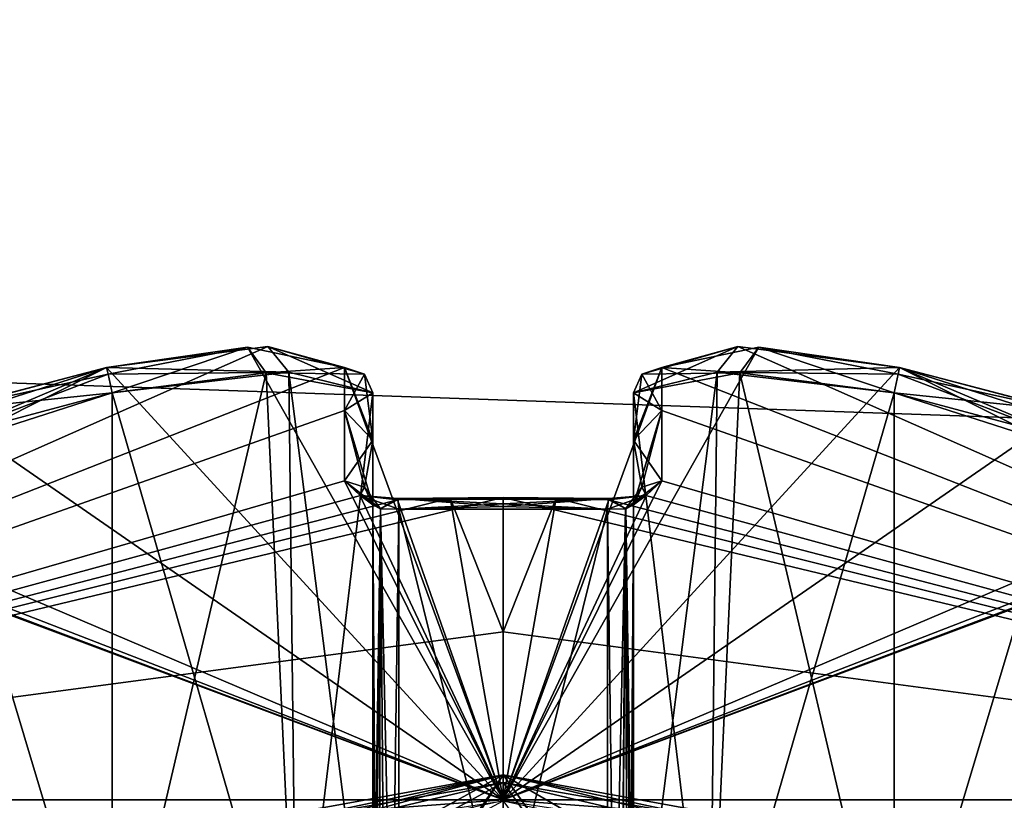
# Model space of a CAD drawing. Extents: x -200 to 200, y -831 to 754.
# Tile 853 of 1056: x -101.85 to -98.08, y 678.4 to 681.4. Entities that reach past the tile are written whole.
import ezdxf

# ---------------------------------------------------------------- set-up
doc = ezdxf.new("R2010")
doc.units = 0
doc.header["$LTSCALE"] = 5.599365
for name, color, linetype in [('15', 7, 'CONTINUOUS'), ('1882', 7, 'CONTINUOUS'), ('1883', 7, 'CONTINUOUS'), ('1900', 7, 'CONTINUOUS'), ('1901', 7, 'CONTINUOUS'), ('2261', 7, 'CONTINUOUS'), ('2262', 7, 'CONTINUOUS'), ('2264', 7, 'CONTINUOUS'), ('2265', 7, 'CONTINUOUS'), ('2755', 7, 'CONTINUOUS'), ('2756', 7, 'CONTINUOUS'), ('3938', 7, 'CONTINUOUS'), ('3943', 7, 'CONTINUOUS'), ('3946', 7, 'CONTINUOUS'), ('3947', 7, 'CONTINUOUS'), ('3948', 7, 'CONTINUOUS'), ('3950', 7, 'CONTINUOUS'), ('3951', 7, 'CONTINUOUS'), ('3952', 7, 'CONTINUOUS'), ('3953', 7, 'CONTINUOUS'), ('3954', 7, 'CONTINUOUS'), ('3955', 7, 'CONTINUOUS'), ('3956', 7, 'CONTINUOUS'), ('3957', 7, 'CONTINUOUS'), ('3958', 7, 'CONTINUOUS'), ('3959', 7, 'CONTINUOUS'), ('3960', 7, 'CONTINUOUS'), ('3961', 7, 'CONTINUOUS'), ('3962', 7, 'CONTINUOUS'), ('3963', 7, 'CONTINUOUS'), ('3964', 7, 'CONTINUOUS'), ('3965', 7, 'CONTINUOUS'), ('3966', 7, 'CONTINUOUS'), ('3968', 7, 'CONTINUOUS'), ('3970', 7, 'CONTINUOUS'), ('3972', 7, 'CONTINUOUS'), ('3978', 7, 'CONTINUOUS'), ('3979', 7, 'CONTINUOUS'), ('3982', 7, 'CONTINUOUS'), ('3983', 7, 'CONTINUOUS'), ('3984', 7, 'CONTINUOUS'), ('3985', 7, 'CONTINUOUS'), ('3986', 7, 'CONTINUOUS'), ('3987', 7, 'CONTINUOUS'), ('3988', 7, 'CONTINUOUS'), ('3992', 7, 'CONTINUOUS'), ('3993', 7, 'CONTINUOUS'), ('3994', 7, 'CONTINUOUS'), ('3995', 7, 'CONTINUOUS'), ('3996', 7, 'CONTINUOUS'), ('3997', 7, 'CONTINUOUS'), ('3998', 7, 'CONTINUOUS'), ('3999', 7, 'CONTINUOUS'), ('4000', 7, 'CONTINUOUS'), ('4004', 7, 'CONTINUOUS'), ('4005', 7, 'CONTINUOUS')]:
    doc.layers.add(name, color=color, linetype=linetype)

msp = doc.modelspace()

# ---------------------------------------------------------------- linework, layer by layer
at = {"layer": '15', "color": 7, "linetype": 'CONTINUOUS'}
for points in [[(160, 682, -11), (160, 671), (-160, 682, -11), (160, 682, -11)], [(160, 671), (160, 682, 11), (-160, 671), (160, 671)], [(-160, 682, -11), (160, 671), (-160, 671), (-160, 682, -11)], [(160, 682, 11), (-160, 682, 11), (-160, 671), (160, 682, 11)]]:
    msp.add_3dface(points, dxfattribs=at)
at = {"layer": '1882', "color": 7, "linetype": 'CONTINUOUS'}
for points in [[(-100, 678.5, 25.05), (-114.4997, 657.1479, 16.65), (-103.5128, 677.8595, 26.42), (-100, 678.5, 25.05)], [(-100, 678.5, 16.65), (-114.4997, 657.1479, 16.65), (-100, 678.5, 25.05), (-100, 678.5, 16.65)], [(-109.459, 673.2953, 68.55), (-100, 678.5, 68.55), (-105.1491, 677.0987, 51.65), (-109.459, 673.2953, 68.55)], [(-105.1491, 677.0987, 51.65), (-100, 678.5, 68.55), (-104.0822, 677.6304, 54.7596), (-105.1491, 677.0987, 51.65)], [(-104.0822, 677.6304, 54.7596), (-100, 678.5, 68.55), (-100, 678.5, 56.75), (-104.0822, 677.6304, 54.7596)]]:
    msp.add_3dface(points, dxfattribs=at)
at = {"layer": '1883', "color": 7, "linetype": 'CONTINUOUS'}
for points in [[(-100, 678.5, 56.75), (-85.5352, 658.4963, 68.55), (-96.4803, 677.857, 55.3732), (-100, 678.5, 56.75)], [(-100, 678.5, 16.65), (-95.9103, 677.6271, 27.05), (-90.1709, 672.8064, 16.65), (-100, 678.5, 16.65)], [(-100, 678.5, 16.65), (-100, 678.5, 25.05), (-95.9103, 677.6271, 27.05), (-100, 678.5, 16.65)], [(-100, 678.5, 56.75), (-100, 678.5, 68.55), (-85.5352, 658.4963, 68.55), (-100, 678.5, 56.75)]]:
    msp.add_3dface(points, dxfattribs=at)
at = {"layer": '1900', "color": 7, "linetype": 'CONTINUOUS'}
for points in [[(-113.499, 657.1431, 15.65), (-114.4997, 657.1479, 16.65), (-100, 678.5, 16.65), (-113.499, 657.1431, 15.65)], [(-113.499, 657.1431, 15.65), (-100, 678.5, 16.65), (-100, 678.2071, 15.9429), (-113.499, 657.1431, 15.65)]]:
    msp.add_3dface(points, dxfattribs=at)
at = {"layer": '1901', "color": 7, "linetype": 'CONTINUOUS'}
msp.add_3dface([(-100, 678.5, 16.65), (-90.1709, 672.8064, 16.65), (-100, 678.2071, 15.9429), (-100, 678.5, 16.65)], dxfattribs=at)
at = {"layer": '2261', "color": 7, "linetype": 'CONTINUOUS'}
for points in [[(-96.0297, 677.5355, 27.1108), (-100, 678.5, 25.05), (-100, 678.4707, 25.1207), (-96.0297, 677.5355, 27.1108)], [(-95.9103, 677.6271, 27.05), (-100, 678.5, 25.05), (-96.0297, 677.5355, 27.1108), (-95.9103, 677.6271, 27.05)], [(-100, 678.4, 25.15), (-96.0297, 677.5355, 27.1108), (-100, 678.4707, 25.1207), (-100, 678.4, 25.15)]]:
    msp.add_3dface(points, dxfattribs=at)
at = {"layer": '2262', "color": 7, "linetype": 'CONTINUOUS'}
for points in [[(-100, 678.5, 25.05), (-103.5128, 677.8595, 26.42), (-100, 678.4707, 25.1207), (-100, 678.5, 25.05)], [(-103.5128, 677.8595, 26.42), (-100, 678.4, 25.15), (-100, 678.4707, 25.1207), (-103.5128, 677.8595, 26.42)]]:
    msp.add_3dface(points, dxfattribs=at)
at = {"layer": '2264', "color": 7, "linetype": 'CONTINUOUS'}
for points in [[(-104.0822, 677.6304, 54.7596), (-100, 678.5, 56.75), (-103.963, 677.5387, 54.6987), (-104.0822, 677.6304, 54.7596)], [(-103.963, 677.5387, 54.6987), (-100, 678.5, 56.75), (-100, 678.4707, 56.6793), (-103.963, 677.5387, 54.6987)], [(-100, 678.4, 56.65), (-103.963, 677.5387, 54.6987), (-100, 678.4707, 56.6793), (-100, 678.4, 56.65)]]:
    msp.add_3dface(points, dxfattribs=at)
at = {"layer": '2265', "color": 7, "linetype": 'CONTINUOUS'}
for points in [[(-100, 678.5, 56.75), (-96.4803, 677.857, 55.3732), (-100, 678.4707, 56.6793), (-100, 678.5, 56.75)], [(-96.4803, 677.857, 55.3732), (-100, 678.4, 56.65), (-100, 678.4707, 56.6793), (-96.4803, 677.857, 55.3732)]]:
    msp.add_3dface(points, dxfattribs=at)
at = {"layer": '2755', "color": 7, "linetype": 'CONTINUOUS'}
for points in [[(-100, 678.5, 68.55), (-109.459, 673.2953, 68.55), (-100, 678.4707, 68.6207), (-100, 678.5, 68.55)], [(-109.459, 673.2953, 68.55), (-100, 678.4, 68.65), (-100, 678.4707, 68.6207), (-109.459, 673.2953, 68.55)]]:
    msp.add_3dface(points, dxfattribs=at)
at = {"layer": '2756', "color": 7, "linetype": 'CONTINUOUS'}
for points in [[(-100, 678.5, 68.55), (-85.6361, 658.4913, 68.65), (-85.5352, 658.4963, 68.55), (-100, 678.5, 68.55)], [(-85.6361, 658.4913, 68.65), (-100, 678.5, 68.55), (-100, 678.4707, 68.6207), (-85.6361, 658.4913, 68.65)], [(-100, 678.4, 68.65), (-85.6361, 658.4913, 68.65), (-100, 678.4707, 68.6207), (-100, 678.4, 68.65)]]:
    msp.add_3dface(points, dxfattribs=at)
at = {"layer": '3938', "color": 7, "linetype": 'CONTINUOUS'}
for points in [[(-99.3916, 680.0625, 47.129), (-99.0188, 680.1403, 47.8649), (-100, 678.4038, 43.8167), (-99.3916, 680.0625, 47.129)], [(-99.0188, 680.1403, 47.8649), (-98.479, 680.0625, 48.0416), (-100, 678.4038, 43.8167), (-99.0188, 680.1403, 47.8649)], [(-99.0992, 680.1432, 49.5015), (-99.3916, 680.0625, 50.171), (-95.1667, 678.4038, 48.65), (-99.0992, 680.1432, 49.5015)], [(-98.479, 680.0625, 49.2584), (-99.0992, 680.1432, 49.5015), (-95.1667, 678.4038, 48.65), (-98.479, 680.0625, 49.2584)], [(-99.3916, 679.627, 45.7733), (-99.3916, 680.0625, 47.129), (-100, 678.4038, 43.8167), (-99.3916, 679.627, 45.7733)], [(-98.479, 680.0625, 48.0416), (-97.8441, 679.8953, 48.0418), (-100, 678.4038, 43.8167), (-98.479, 680.0625, 48.0416)], [(-99.3917, 679.8968, 46.4989), (-99.3916, 680.0625, 47.129), (-99.3916, 679.627, 45.7733), (-99.3917, 679.8968, 46.4989)], [(-99.3916, 680.0625, 50.171), (-99.3917, 679.8968, 50.8011), (-95.1667, 678.4038, 48.65), (-99.3916, 680.0625, 50.171)], [(-97.1233, 679.627, 49.2584), (-98.479, 680.0625, 49.2584), (-95.1667, 678.4038, 48.65), (-97.1233, 679.627, 49.2584)], [(-97.8489, 679.8968, 49.2583), (-98.479, 680.0625, 49.2584), (-97.1233, 679.627, 49.2584), (-97.8489, 679.8968, 49.2583)], [(-97.8441, 679.8953, 48.0418), (-97.1233, 679.627, 48.0416), (-100, 678.4038, 43.8167), (-97.8441, 679.8953, 48.0418)], [(-99.3917, 679.8968, 50.8011), (-99.3916, 679.627, 51.5267), (-95.1667, 678.4038, 48.65), (-99.3917, 679.8968, 50.8011)], [(-99.4503, 679.572, 45.6385), (-99.3916, 679.627, 45.7733), (-100, 678.4038, 43.8167), (-99.4503, 679.572, 45.6385)], [(-97.1233, 679.627, 48.0416), (-96.9865, 679.5712, 48.1024), (-100, 678.4038, 43.8167), (-97.1233, 679.627, 48.0416)], [(-99.3916, 679.627, 51.5267), (-99.4524, 679.5712, 51.6635), (-95.1667, 678.4038, 48.65), (-99.3916, 679.627, 51.5267)], [(-99.5944, 679.5545, 45.578), (-99.4503, 679.572, 45.6385), (-100, 678.4038, 43.8167), (-99.5944, 679.5545, 45.578)], [(-96.9865, 679.5712, 48.1024), (-96.928, 679.5545, 48.2444), (-100, 678.4038, 43.8167), (-96.9865, 679.5712, 48.1024)], [(-100, 679.564, 45.5717), (-99.797, 679.5616, 45.5732), (-100, 679.0479, 44.6519), (-100, 679.564, 45.5717)], [(-96.928, 679.5545, 48.2444), (-96.9216, 679.564, 48.65), (-100, 678.4038, 43.8167), (-96.928, 679.5545, 48.2444)], [(-100, 678.4038, 43.8167), (-96.9216, 679.564, 48.65), (-95.1667, 678.4038, 48.65), (-100, 678.4038, 43.8167)], [(-95.1667, 678.4038, 48.65), (-100, 679.564, 51.7283), (-100, 679.0479, 52.6481), (-95.1667, 678.4038, 48.65)], [(-99.797, 679.5616, 51.7268), (-100, 679.564, 51.7283), (-95.1667, 678.4038, 48.65), (-99.797, 679.5616, 51.7268)], [(-99.797, 679.5616, 45.5732), (-99.5944, 679.5545, 45.578), (-100, 678.4038, 43.8167), (-99.797, 679.5616, 45.5732)], [(-100, 679.0479, 44.6519), (-99.797, 679.5616, 45.5732), (-100, 678.4038, 43.8167), (-100, 679.0479, 44.6519)], [(-99.5944, 679.5545, 51.722), (-99.797, 679.5616, 51.7268), (-95.1667, 678.4038, 48.65), (-99.5944, 679.5545, 51.722)], [(-99.4524, 679.5712, 51.6635), (-99.5944, 679.5545, 51.722), (-95.1667, 678.4038, 48.65), (-99.4524, 679.5712, 51.6635)], [(-100, 678.4038, 53.4833), (-95.1667, 678.4038, 48.65), (-100, 679.0479, 52.6481), (-100, 678.4038, 53.4833)]]:
    msp.add_3dface(points, dxfattribs=at)
at = {"layer": '3943', "color": 7, "linetype": 'CONTINUOUS'}
for points in [[(-100.9028, 680.1432, 47.8003), (-100.6084, 680.0625, 47.129), (-104.8333, 678.4038, 48.65), (-100.9028, 680.1432, 47.8003)], [(-101.521, 680.0625, 48.0416), (-100.9028, 680.1432, 47.8003), (-104.8333, 678.4038, 48.65), (-101.521, 680.0625, 48.0416)], [(-101.521, 680.0625, 49.2584), (-100, 678.4038, 53.4833), (-100.9812, 680.1403, 49.4351), (-101.521, 680.0625, 49.2584)], [(-100.9812, 680.1403, 49.4351), (-100, 678.4038, 53.4833), (-100.6084, 680.0625, 50.171), (-100.9812, 680.1403, 49.4351)], [(-104.8333, 678.4038, 48.65), (-100.6084, 680.0625, 47.129), (-100.6083, 679.8968, 46.4989), (-104.8333, 678.4038, 48.65)], [(-102.8767, 679.627, 48.0416), (-101.521, 680.0625, 48.0416), (-104.8333, 678.4038, 48.65), (-102.8767, 679.627, 48.0416)], [(-102.1511, 679.8968, 48.0417), (-101.521, 680.0625, 48.0416), (-102.8767, 679.627, 48.0416), (-102.1511, 679.8968, 48.0417)], [(-102.1559, 679.8953, 49.2582), (-100, 678.4038, 53.4833), (-101.521, 680.0625, 49.2584), (-102.1559, 679.8953, 49.2582)], [(-100.6083, 679.8968, 50.8011), (-100.6084, 680.0625, 50.171), (-100.6084, 679.627, 51.5267), (-100.6083, 679.8968, 50.8011)], [(-100.6084, 680.0625, 50.171), (-100, 678.4038, 53.4833), (-100.6084, 679.627, 51.5267), (-100.6084, 680.0625, 50.171)], [(-100.6084, 679.627, 45.7733), (-104.8333, 678.4038, 48.65), (-100.6083, 679.8968, 46.4989), (-100.6084, 679.627, 45.7733)], [(-102.8767, 679.627, 49.2584), (-100, 678.4038, 53.4833), (-102.1559, 679.8953, 49.2582), (-102.8767, 679.627, 49.2584)], [(-100.5476, 679.5712, 45.6365), (-104.8333, 678.4038, 48.65), (-100.6084, 679.627, 45.7733), (-100.5476, 679.5712, 45.6365)], [(-103.0135, 679.5712, 49.1976), (-100, 678.4038, 53.4833), (-102.8767, 679.627, 49.2584), (-103.0135, 679.5712, 49.1976)], [(-100.6084, 679.627, 51.5267), (-100, 678.4038, 53.4833), (-100.5497, 679.572, 51.6615), (-100.6084, 679.627, 51.5267)], [(-100.4056, 679.5545, 45.578), (-104.8333, 678.4038, 48.65), (-100.5476, 679.5712, 45.6365), (-100.4056, 679.5545, 45.578)], [(-100, 678.4038, 53.4833), (-103.0784, 679.564, 48.65), (-104.8333, 678.4038, 48.65), (-100, 678.4038, 53.4833)], [(-100, 679.564, 45.5717), (-104.8333, 678.4038, 48.65), (-100.203, 679.5616, 45.5732), (-100, 679.564, 45.5717)], [(-100, 679.564, 45.5717), (-100, 679.0479, 44.6519), (-104.8333, 678.4038, 48.65), (-100, 679.564, 45.5717)], [(-100.203, 679.5616, 45.5732), (-104.8333, 678.4038, 48.65), (-100.4056, 679.5545, 45.578), (-100.203, 679.5616, 45.5732)], [(-103.0784, 679.564, 48.65), (-100, 678.4038, 53.4833), (-103.072, 679.5545, 49.0556), (-103.0784, 679.564, 48.65)], [(-103.072, 679.5545, 49.0556), (-100, 678.4038, 53.4833), (-103.0135, 679.5712, 49.1976), (-103.072, 679.5545, 49.0556)], [(-100.5497, 679.572, 51.6615), (-100, 678.4038, 53.4833), (-100.4056, 679.5545, 51.722), (-100.5497, 679.572, 51.6615)], [(-100.4056, 679.5545, 51.722), (-100, 678.4038, 53.4833), (-100.203, 679.5616, 51.7268), (-100.4056, 679.5545, 51.722)], [(-100, 679.0479, 52.6481), (-100, 679.564, 51.7283), (-100.203, 679.5616, 51.7268), (-100, 679.0479, 52.6481)], [(-100, 678.4038, 53.4833), (-100, 679.0479, 52.6481), (-100.203, 679.5616, 51.7268), (-100, 678.4038, 53.4833)], [(-100, 679.0479, 44.6519), (-100, 678.4038, 43.8167), (-104.8333, 678.4038, 48.65), (-100, 679.0479, 44.6519)]]:
    msp.add_3dface(points, dxfattribs=at)
at = {"layer": '3946', "color": 7, "linetype": 'CONTINUOUS'}
for points in [[(-100.5, 679.9651, 47.15), (-100.5, 679.5356, 45.813), (-100.5, 679.7833, 46.4708), (-100.5, 679.9651, 47.15)], [(-100.5, 677.523, 47.15), (-100.5, 679.5356, 45.813), (-100.5, 679.9651, 47.15), (-100.5, 677.523, 47.15)], [(-100.5, 677.523, 50.15), (-100.5, 679.9651, 50.15), (-100.5, 679.7833, 50.8292), (-100.5, 677.523, 50.15)], [(-100.5, 679.5356, 51.487), (-100.5, 677.523, 50.15), (-100.5, 679.7833, 50.8292), (-100.5, 679.5356, 51.487)]]:
    msp.add_3dface(points, dxfattribs=at)
at = {"layer": '3947', "color": 7, "linetype": 'CONTINUOUS'}
for points in [[(-99.5, 679.5356, 45.813), (-99.5, 679.9651, 47.15), (-99.5, 679.7833, 46.4707), (-99.5, 679.5356, 45.813)], [(-99.5, 677.523, 47.15), (-99.5, 679.9651, 47.15), (-99.5, 679.5356, 45.813), (-99.5, 677.523, 47.15)]]:
    msp.add_3dface(points, dxfattribs=at)
at = {"layer": '3948', "color": 7, "linetype": 'CONTINUOUS'}
for points in [[(-100.4, 679.5194, 45.7037), (-99.6, 679.5194, 45.7037), (-100, 679.5288, 45.6974), (-100.4, 679.5194, 45.7037)], [(-99.6, 676.2947, 47.846), (-99.6, 679.5194, 45.7037), (-100.4, 676.2947, 47.846), (-99.6, 676.2947, 47.846)], [(-100.4, 676.2947, 47.846), (-99.6, 679.5194, 45.7037), (-100.4, 679.5194, 45.7037), (-100.4, 676.2947, 47.846)]]:
    msp.add_3dface(points, dxfattribs=at)
at = {"layer": '3950', "color": 7, "linetype": 'CONTINUOUS'}
for points in [[(-98.5, 679.9651, 48.15), (-98.5, 677.523, 48.15), (-97.8207, 679.7833, 48.15), (-98.5, 679.9651, 48.15)], [(-98.5, 677.523, 48.15), (-97.163, 679.5356, 48.15), (-97.8207, 679.7833, 48.15), (-98.5, 677.523, 48.15)]]:
    msp.add_3dface(points, dxfattribs=at)
at = {"layer": '3951', "color": 7, "linetype": 'CONTINUOUS'}
for points in [[(-98.5, 677.523, 49.15), (-98.5, 679.9651, 49.15), (-97.163, 679.5356, 49.15), (-98.5, 677.523, 49.15)], [(-97.163, 679.5356, 49.15), (-98.5, 679.9651, 49.15), (-97.8207, 679.7833, 49.15), (-97.163, 679.5356, 49.15)]]:
    msp.add_3dface(points, dxfattribs=at)
at = {"layer": '3952', "color": 7, "linetype": 'CONTINUOUS'}
for points in [[(-99.196, 676.2947, 48.25), (-97.0537, 679.5194, 49.05), (-97.0537, 679.5194, 48.25), (-99.196, 676.2947, 48.25)], [(-99.196, 676.2947, 49.05), (-97.0537, 679.5194, 49.05), (-99.196, 676.2947, 48.25), (-99.196, 676.2947, 49.05)]]:
    msp.add_3dface(points, dxfattribs=at)
at = {"layer": '3953', "color": 7, "linetype": 'CONTINUOUS'}
for points in [[(-99.5, 679.9651, 50.15), (-99.5, 677.523, 50.15), (-99.5, 679.7833, 50.8292), (-99.5, 679.9651, 50.15)], [(-99.5, 677.523, 50.15), (-99.5, 679.5356, 51.487), (-99.5, 679.7833, 50.8292), (-99.5, 677.523, 50.15)]]:
    msp.add_3dface(points, dxfattribs=at)
at = {"layer": '3954', "color": 7, "linetype": 'CONTINUOUS'}
for points in [[(-99.6, 679.5194, 51.5963), (-100.4, 679.5194, 51.5963), (-100, 679.5288, 51.6026), (-99.6, 679.5194, 51.5963)], [(-100.4, 676.2947, 49.454), (-100.4, 679.5194, 51.5963), (-99.6, 676.2947, 49.454), (-100.4, 676.2947, 49.454)], [(-99.6, 676.2947, 49.454), (-100.4, 679.5194, 51.5963), (-99.6, 679.5194, 51.5963), (-99.6, 676.2947, 49.454)]]:
    msp.add_3dface(points, dxfattribs=at)
at = {"layer": '3955', "color": 7, "linetype": 'CONTINUOUS'}
for points in [[(-101.5, 679.9651, 49.15), (-101.5, 677.523, 49.15), (-102.1793, 679.7833, 49.15), (-101.5, 679.9651, 49.15)], [(-101.5, 677.523, 49.15), (-102.837, 679.5356, 49.15), (-102.1793, 679.7833, 49.15), (-101.5, 677.523, 49.15)]]:
    msp.add_3dface(points, dxfattribs=at)
at = {"layer": '3956', "color": 7, "linetype": 'CONTINUOUS'}
for points in [[(-102.837, 679.5356, 48.15), (-101.5, 679.9651, 48.15), (-102.1793, 679.7833, 48.15), (-102.837, 679.5356, 48.15)], [(-101.5, 677.523, 48.15), (-101.5, 679.9651, 48.15), (-102.837, 679.5356, 48.15), (-101.5, 677.523, 48.15)]]:
    msp.add_3dface(points, dxfattribs=at)
at = {"layer": '3957', "color": 7, "linetype": 'CONTINUOUS'}
for points in [[(-100.804, 676.2947, 48.25), (-102.9463, 679.5194, 48.25), (-100.804, 676.2947, 49.05), (-100.804, 676.2947, 48.25)], [(-100.804, 676.2947, 49.05), (-102.9463, 679.5194, 48.25), (-102.9463, 679.5194, 49.05), (-100.804, 676.2947, 49.05)]]:
    msp.add_3dface(points, dxfattribs=at)
at = {"layer": '3958', "color": 7, "linetype": 'CONTINUOUS'}
for points in [[(-99.6, 676.2947, 49.454), (-99.6, 679.5194, 51.5963), (-99.53, 679.5201, 51.5625), (-99.6, 676.2947, 49.454)], [(-99.5556, 676.3004, 49.4454), (-99.6, 676.2947, 49.454), (-99.53, 679.5201, 51.5625), (-99.5556, 676.3004, 49.4454)], [(-99.5204, 676.3165, 49.4212), (-99.5556, 676.3004, 49.4454), (-99.53, 679.5201, 51.5625), (-99.5204, 676.3165, 49.4212)], [(-99.5, 679.5356, 51.487), (-99.5204, 676.3165, 49.4212), (-99.53, 679.5201, 51.5625), (-99.5, 679.5356, 51.487)], [(-99.5204, 676.3165, 49.4212), (-99.5, 679.5356, 51.487), (-99.5036, 677.0842, 49.8903), (-99.5204, 676.3165, 49.4212)], [(-99.5, 679.5356, 51.487), (-99.5, 677.523, 50.15), (-99.5036, 677.0842, 49.8903), (-99.5, 679.5356, 51.487)]]:
    msp.add_3dface(points, dxfattribs=at)
at = {"layer": '3959', "color": 7, "linetype": 'CONTINUOUS'}
for points in [[(-100.5, 677.523, 50.15), (-100.5, 679.5356, 51.487), (-100.471, 679.5203, 51.5614), (-100.5, 677.523, 50.15)], [(-100.4964, 677.0842, 49.8903), (-100.5, 677.523, 50.15), (-100.471, 679.5203, 51.5614), (-100.4964, 677.0842, 49.8903)], [(-100.4796, 676.3165, 49.4212), (-100.4964, 677.0842, 49.8903), (-100.471, 679.5203, 51.5614), (-100.4796, 676.3165, 49.4212)], [(-100.4444, 676.3004, 49.4454), (-100.4796, 676.3165, 49.4212), (-100.471, 679.5203, 51.5614), (-100.4444, 676.3004, 49.4454)], [(-100.4, 679.5194, 51.5963), (-100.4444, 676.3004, 49.4454), (-100.471, 679.5203, 51.5614), (-100.4, 679.5194, 51.5963)], [(-100.4, 679.5194, 51.5963), (-100.4, 676.2947, 49.454), (-100.4444, 676.3004, 49.4454), (-100.4, 679.5194, 51.5963)]]:
    msp.add_3dface(points, dxfattribs=at)
at = {"layer": '3960', "color": 7, "linetype": 'CONTINUOUS'}
for points in [[(-102.9463, 679.5194, 48.25), (-100.7954, 676.3004, 48.2056), (-102.9114, 679.5203, 48.179), (-102.9463, 679.5194, 48.25)], [(-102.9463, 679.5194, 48.25), (-100.804, 676.2947, 48.25), (-100.7954, 676.3004, 48.2056), (-102.9463, 679.5194, 48.25)], [(-101.5, 677.523, 48.15), (-102.837, 679.5356, 48.15), (-102.9114, 679.5203, 48.179), (-101.5, 677.523, 48.15)], [(-101.2505, 677.1012, 48.1533), (-101.5, 677.523, 48.15), (-102.9114, 679.5203, 48.179), (-101.2505, 677.1012, 48.1533)], [(-100.7712, 676.3165, 48.1704), (-101.2505, 677.1012, 48.1533), (-102.9114, 679.5203, 48.179), (-100.7712, 676.3165, 48.1704)], [(-100.7954, 676.3004, 48.2056), (-100.7712, 676.3165, 48.1704), (-102.9114, 679.5203, 48.179), (-100.7954, 676.3004, 48.2056)]]:
    msp.add_3dface(points, dxfattribs=at)
at = {"layer": '3961', "color": 7, "linetype": 'CONTINUOUS'}
for points in [[(-100.5, 679.5356, 45.813), (-100.4796, 676.3165, 47.8788), (-100.47, 679.5201, 45.7375), (-100.5, 679.5356, 45.813)], [(-100.4796, 676.3165, 47.8788), (-100.5, 679.5356, 45.813), (-100.4967, 677.1012, 47.3995), (-100.4796, 676.3165, 47.8788)], [(-100.5, 679.5356, 45.813), (-100.5, 677.523, 47.15), (-100.4967, 677.1012, 47.3995), (-100.5, 679.5356, 45.813)], [(-100.4796, 676.3165, 47.8788), (-100.4444, 676.3004, 47.8546), (-100.47, 679.5201, 45.7375), (-100.4796, 676.3165, 47.8788)], [(-100.4444, 676.3004, 47.8546), (-100.4, 676.2947, 47.846), (-100.47, 679.5201, 45.7375), (-100.4444, 676.3004, 47.8546)], [(-100.4, 676.2947, 47.846), (-100.4, 679.5194, 45.7037), (-100.47, 679.5201, 45.7375), (-100.4, 676.2947, 47.846)]]:
    msp.add_3dface(points, dxfattribs=at)
at = {"layer": '3962', "color": 7, "linetype": 'CONTINUOUS'}
for points in [[(-99.2288, 676.3165, 48.1704), (-97.163, 679.5356, 48.15), (-98.7597, 677.0842, 48.1536), (-99.2288, 676.3165, 48.1704)], [(-97.163, 679.5356, 48.15), (-99.2288, 676.3165, 48.1704), (-97.0875, 679.5201, 48.18), (-97.163, 679.5356, 48.15)], [(-99.2288, 676.3165, 48.1704), (-99.2046, 676.3004, 48.2056), (-97.0875, 679.5201, 48.18), (-99.2288, 676.3165, 48.1704)], [(-99.2046, 676.3004, 48.2056), (-99.196, 676.2947, 48.25), (-97.0875, 679.5201, 48.18), (-99.2046, 676.3004, 48.2056)], [(-99.196, 676.2947, 48.25), (-97.0537, 679.5194, 48.25), (-97.0875, 679.5201, 48.18), (-99.196, 676.2947, 48.25)], [(-97.163, 679.5356, 48.15), (-98.5, 677.523, 48.15), (-98.7597, 677.0842, 48.1536), (-97.163, 679.5356, 48.15)]]:
    msp.add_3dface(points, dxfattribs=at)
at = {"layer": '3963', "color": 7, "linetype": 'CONTINUOUS'}
for points in [[(-100.804, 676.2947, 49.05), (-102.9463, 679.5194, 49.05), (-102.9125, 679.5201, 49.12), (-100.804, 676.2947, 49.05)], [(-102.837, 679.5356, 49.15), (-100.7712, 676.3165, 49.1296), (-102.9125, 679.5201, 49.12), (-102.837, 679.5356, 49.15)], [(-100.7712, 676.3165, 49.1296), (-100.7954, 676.3004, 49.0944), (-102.9125, 679.5201, 49.12), (-100.7712, 676.3165, 49.1296)], [(-100.7954, 676.3004, 49.0944), (-100.804, 676.2947, 49.05), (-102.9125, 679.5201, 49.12), (-100.7954, 676.3004, 49.0944)], [(-102.837, 679.5356, 49.15), (-101.5, 677.523, 49.15), (-101.2403, 677.0842, 49.1464), (-102.837, 679.5356, 49.15)], [(-100.7712, 676.3165, 49.1296), (-102.837, 679.5356, 49.15), (-101.2403, 677.0842, 49.1464), (-100.7712, 676.3165, 49.1296)]]:
    msp.add_3dface(points, dxfattribs=at)
at = {"layer": '3964', "color": 7, "linetype": 'CONTINUOUS'}
for points in [[(-99.2046, 676.3004, 49.0944), (-99.2288, 676.3165, 49.1296), (-97.0886, 679.5203, 49.121), (-99.2046, 676.3004, 49.0944)], [(-99.2288, 676.3165, 49.1296), (-98.7597, 677.0842, 49.1464), (-97.0886, 679.5203, 49.121), (-99.2288, 676.3165, 49.1296)], [(-97.0537, 679.5194, 49.05), (-99.2046, 676.3004, 49.0944), (-97.0886, 679.5203, 49.121), (-97.0537, 679.5194, 49.05)], [(-97.0537, 679.5194, 49.05), (-99.196, 676.2947, 49.05), (-99.2046, 676.3004, 49.0944), (-97.0537, 679.5194, 49.05)], [(-98.7597, 677.0842, 49.1464), (-98.5, 677.523, 49.15), (-97.0886, 679.5203, 49.121), (-98.7597, 677.0842, 49.1464)], [(-98.5, 677.523, 49.15), (-97.163, 679.5356, 49.15), (-97.0886, 679.5203, 49.121), (-98.5, 677.523, 49.15)]]:
    msp.add_3dface(points, dxfattribs=at)
at = {"layer": '3965', "color": 7, "linetype": 'CONTINUOUS'}
for points in [[(-99.6, 679.5194, 45.7037), (-99.5556, 676.3004, 47.8546), (-99.529, 679.5203, 45.7386), (-99.6, 679.5194, 45.7037)], [(-99.6, 679.5194, 45.7037), (-99.6, 676.2947, 47.846), (-99.5556, 676.3004, 47.8546), (-99.6, 679.5194, 45.7037)], [(-99.5556, 676.3004, 47.8546), (-99.5204, 676.3165, 47.8788), (-99.529, 679.5203, 45.7386), (-99.5556, 676.3004, 47.8546)], [(-99.5, 677.523, 47.15), (-99.5, 679.5356, 45.813), (-99.529, 679.5203, 45.7386), (-99.5, 677.523, 47.15)], [(-99.5036, 677.0842, 47.4097), (-99.5, 677.523, 47.15), (-99.529, 679.5203, 45.7386), (-99.5036, 677.0842, 47.4097)], [(-99.5204, 676.3165, 47.8788), (-99.5036, 677.0842, 47.4097), (-99.529, 679.5203, 45.7386), (-99.5204, 676.3165, 47.8788)]]:
    msp.add_3dface(points, dxfattribs=at)
at = {"layer": '3966', "color": 7, "linetype": 'CONTINUOUS'}
for points in [[(-99.5, 679.9651, 47.15), (-99.2071, 677.523, 47.8571), (-99.0915, 680.0418, 47.9563), (-99.5, 679.9651, 47.15)], [(-99.2071, 677.523, 47.8571), (-98.5, 677.523, 48.15), (-99.0915, 680.0418, 47.9563), (-99.2071, 677.523, 47.8571)], [(-98.5, 677.523, 48.15), (-98.5, 679.9651, 48.15), (-99.0915, 680.0418, 47.9563), (-98.5, 677.523, 48.15)], [(-99.5, 679.9651, 47.15), (-99.5, 677.523, 47.15), (-99.2071, 677.523, 47.8571), (-99.5, 679.9651, 47.15)]]:
    msp.add_3dface(points, dxfattribs=at)
at = {"layer": '3968', "color": 7, "linetype": 'CONTINUOUS'}
for points in [[(-99.2071, 677.523, 49.4429), (-99.5, 677.523, 50.15), (-99.1796, 680.0447, 49.4164), (-99.2071, 677.523, 49.4429)], [(-99.5, 677.523, 50.15), (-99.5, 679.9651, 50.15), (-99.1796, 680.0447, 49.4164), (-99.5, 677.523, 50.15)], [(-98.5, 679.9651, 49.15), (-99.2071, 677.523, 49.4429), (-99.1796, 680.0447, 49.4164), (-98.5, 679.9651, 49.15)], [(-98.5, 679.9651, 49.15), (-98.5, 677.523, 49.15), (-99.2071, 677.523, 49.4429), (-98.5, 679.9651, 49.15)]]:
    msp.add_3dface(points, dxfattribs=at)
at = {"layer": '3970', "color": 7, "linetype": 'CONTINUOUS'}
for points in [[(-100.7929, 677.523, 49.4429), (-101.5, 677.523, 49.15), (-100.9085, 680.0418, 49.3437), (-100.7929, 677.523, 49.4429)], [(-101.5, 677.523, 49.15), (-101.5, 679.9651, 49.15), (-100.9085, 680.0418, 49.3437), (-101.5, 677.523, 49.15)], [(-100.5, 679.9651, 50.15), (-100.7929, 677.523, 49.4429), (-100.9085, 680.0418, 49.3437), (-100.5, 679.9651, 50.15)], [(-100.5, 679.9651, 50.15), (-100.5, 677.523, 50.15), (-100.7929, 677.523, 49.4429), (-100.5, 679.9651, 50.15)]]:
    msp.add_3dface(points, dxfattribs=at)
at = {"layer": '3972', "color": 7, "linetype": 'CONTINUOUS'}
for points in [[(-101.5, 679.9651, 48.15), (-100.7929, 677.523, 47.8571), (-100.8226, 680.0447, 47.8856), (-101.5, 679.9651, 48.15)], [(-100.7929, 677.523, 47.8571), (-100.5, 677.523, 47.15), (-100.8226, 680.0447, 47.8856), (-100.7929, 677.523, 47.8571)], [(-100.5, 677.523, 47.15), (-100.5, 679.9651, 47.15), (-100.8226, 680.0447, 47.8856), (-100.5, 677.523, 47.15)], [(-101.5, 679.9651, 48.15), (-101.5, 677.523, 48.15), (-100.7929, 677.523, 47.8571), (-101.5, 679.9651, 48.15)]]:
    msp.add_3dface(points, dxfattribs=at)
at = {"layer": '3978', "color": 7, "linetype": 'CONTINUOUS'}
for points in [[(-104.8333, 678.4038, 48.65), (-100, 678.4038, 43.8167), (-105, 678.0312, 48.65), (-104.8333, 678.4038, 48.65)], [(-100, 678.0312, 53.65), (-104.8333, 678.4038, 48.65), (-105, 678.0312, 48.65), (-100, 678.0312, 53.65)], [(-105, 678.0312, 48.65), (-100, 678.4038, 43.8167), (-100, 678.2353, 43.6936), (-105, 678.0312, 48.65)], [(-100, 678.4038, 53.4833), (-104.8333, 678.4038, 48.65), (-100, 678.2353, 53.6064), (-100, 678.4038, 53.4833)], [(-104.8333, 678.4038, 48.65), (-100, 678.0312, 53.65), (-100, 678.2353, 53.6064), (-104.8333, 678.4038, 48.65)]]:
    msp.add_3dface(points, dxfattribs=at)
at = {"layer": '3979', "color": 7, "linetype": 'CONTINUOUS'}
for points in [[(-95, 678.0312, 48.65), (-100, 678.4038, 53.4833), (-100, 678.2353, 53.6064), (-95, 678.0312, 48.65)], [(-95.1667, 678.4038, 48.65), (-100, 678.0312, 43.65), (-100, 678.2353, 43.6936), (-95.1667, 678.4038, 48.65)], [(-95.1667, 678.4038, 48.65), (-95, 678.0312, 48.65), (-100, 678.0312, 43.65), (-95.1667, 678.4038, 48.65)], [(-100, 678.4038, 43.8167), (-95.1667, 678.4038, 48.65), (-100, 678.2353, 43.6936), (-100, 678.4038, 43.8167)], [(-95.1667, 678.4038, 48.65), (-100, 678.4038, 53.4833), (-95, 678.0312, 48.65), (-95.1667, 678.4038, 48.65)]]:
    msp.add_3dface(points, dxfattribs=at)
at = {"layer": '3982', "color": 7, "linetype": 'CONTINUOUS'}
for points in [[(-100.5, 679.7833, 46.4708), (-100.6084, 680.0625, 47.129), (-100.5323, 680.0371, 47.1345), (-100.5, 679.7833, 46.4708)], [(-100.6083, 679.8968, 46.4989), (-100.6084, 680.0625, 47.129), (-100.5, 679.7833, 46.4708), (-100.6083, 679.8968, 46.4989)], [(-100.5, 679.9651, 47.15), (-100.5, 679.7833, 46.4708), (-100.5323, 680.0371, 47.1345), (-100.5, 679.9651, 47.15)], [(-100.6084, 679.627, 45.7733), (-100.6083, 679.8968, 46.4989), (-100.5323, 679.6031, 45.7837), (-100.6084, 679.627, 45.7733)], [(-100.6083, 679.8968, 46.4989), (-100.5, 679.5356, 45.813), (-100.5323, 679.6031, 45.7837), (-100.6083, 679.8968, 46.4989)], [(-100.5, 679.5356, 45.813), (-100.6083, 679.8968, 46.4989), (-100.5, 679.7833, 46.4708), (-100.5, 679.5356, 45.813)]]:
    msp.add_3dface(points, dxfattribs=at)
at = {"layer": '3983', "color": 7, "linetype": 'CONTINUOUS'}
for points in [[(-100.5476, 679.5712, 45.6365), (-100.6084, 679.627, 45.7733), (-100.47, 679.5201, 45.7375), (-100.5476, 679.5712, 45.6365)], [(-100.47, 679.5201, 45.7375), (-100.6084, 679.627, 45.7733), (-100.5323, 679.6031, 45.7837), (-100.47, 679.5201, 45.7375)], [(-100.5, 679.5356, 45.813), (-100.47, 679.5201, 45.7375), (-100.5323, 679.6031, 45.7837), (-100.5, 679.5356, 45.813)], [(-100.4056, 679.5545, 45.578), (-100.5476, 679.5712, 45.6365), (-100.4037, 679.5603, 45.6474), (-100.4056, 679.5545, 45.578)], [(-100.4, 679.5194, 45.7037), (-100.5476, 679.5712, 45.6365), (-100.47, 679.5201, 45.7375), (-100.4, 679.5194, 45.7037)], [(-100.5476, 679.5712, 45.6365), (-100.4, 679.5194, 45.7037), (-100.4037, 679.5603, 45.6474), (-100.5476, 679.5712, 45.6365)]]:
    msp.add_3dface(points, dxfattribs=at)
at = {"layer": '3984', "color": 7, "linetype": 'CONTINUOUS'}
for points in [[(-100.203, 679.5616, 45.5732), (-100.4056, 679.5545, 45.578), (-100.4037, 679.5603, 45.6474), (-100.203, 679.5616, 45.5732)], [(-100, 679.564, 45.5717), (-100.203, 679.5616, 45.5732), (-100.4037, 679.5603, 45.6474), (-100, 679.564, 45.5717)], [(-99.797, 679.5616, 45.5732), (-100, 679.564, 45.5717), (-100.4037, 679.5603, 45.6474), (-99.797, 679.5616, 45.5732)], [(-99.5944, 679.5545, 45.578), (-99.797, 679.5616, 45.5732), (-100.4037, 679.5603, 45.6474), (-99.5944, 679.5545, 45.578)], [(-100.4, 679.5194, 45.7037), (-99.5963, 679.5603, 45.6474), (-100.4037, 679.5603, 45.6474), (-100.4, 679.5194, 45.7037)], [(-99.5963, 679.5603, 45.6474), (-99.5944, 679.5545, 45.578), (-100.4037, 679.5603, 45.6474), (-99.5963, 679.5603, 45.6474)], [(-100.4, 679.5194, 45.7037), (-100, 679.5288, 45.6974), (-99.5963, 679.5603, 45.6474), (-100.4, 679.5194, 45.7037)], [(-100, 679.5288, 45.6974), (-99.6, 679.5194, 45.7037), (-99.5963, 679.5603, 45.6474), (-100, 679.5288, 45.6974)]]:
    msp.add_3dface(points, dxfattribs=at)
at = {"layer": '3985', "color": 7, "linetype": 'CONTINUOUS'}
for points in [[(-99.4503, 679.572, 45.6385), (-99.5, 679.5356, 45.813), (-99.4677, 679.6031, 45.7837), (-99.4503, 679.572, 45.6385)], [(-99.3916, 679.627, 45.7733), (-99.4503, 679.572, 45.6385), (-99.4677, 679.6031, 45.7837), (-99.3916, 679.627, 45.7733)], [(-99.6, 679.5194, 45.7037), (-99.529, 679.5203, 45.7386), (-99.5963, 679.5603, 45.6474), (-99.6, 679.5194, 45.7037)], [(-99.529, 679.5203, 45.7386), (-99.5944, 679.5545, 45.578), (-99.5963, 679.5603, 45.6474), (-99.529, 679.5203, 45.7386)], [(-99.4503, 679.572, 45.6385), (-99.5944, 679.5545, 45.578), (-99.529, 679.5203, 45.7386), (-99.4503, 679.572, 45.6385)], [(-99.5, 679.5356, 45.813), (-99.4503, 679.572, 45.6385), (-99.529, 679.5203, 45.7386), (-99.5, 679.5356, 45.813)]]:
    msp.add_3dface(points, dxfattribs=at)
at = {"layer": '3986', "color": 7, "linetype": 'CONTINUOUS'}
for points in [[(-99.3916, 680.0625, 47.129), (-99.3917, 679.8968, 46.4989), (-99.4677, 680.0371, 47.1345), (-99.3916, 680.0625, 47.129)], [(-99.3917, 679.8968, 46.4989), (-99.5, 679.9651, 47.15), (-99.4677, 680.0371, 47.1345), (-99.3917, 679.8968, 46.4989)], [(-99.5, 679.9651, 47.15), (-99.3917, 679.8968, 46.4989), (-99.5, 679.7833, 46.4707), (-99.5, 679.9651, 47.15)], [(-99.3917, 679.8968, 46.4989), (-99.3916, 679.627, 45.7733), (-99.5, 679.7833, 46.4707), (-99.3917, 679.8968, 46.4989)], [(-99.5, 679.5356, 45.813), (-99.5, 679.7833, 46.4707), (-99.4677, 679.6031, 45.7837), (-99.5, 679.5356, 45.813)], [(-99.5, 679.7833, 46.4707), (-99.3916, 679.627, 45.7733), (-99.4677, 679.6031, 45.7837), (-99.5, 679.7833, 46.4707)]]:
    msp.add_3dface(points, dxfattribs=at)
at = {"layer": '3987', "color": 7, "linetype": 'CONTINUOUS'}
for points in [[(-99.0188, 680.1403, 47.8649), (-99.3916, 680.0625, 47.129), (-99.0915, 680.0418, 47.9563), (-99.0188, 680.1403, 47.8649)], [(-98.5, 679.9651, 48.15), (-99.0188, 680.1403, 47.8649), (-99.0915, 680.0418, 47.9563), (-98.5, 679.9651, 48.15)], [(-98.479, 680.0625, 48.0416), (-99.0188, 680.1403, 47.8649), (-98.4845, 680.0371, 48.1177), (-98.479, 680.0625, 48.0416)], [(-99.0188, 680.1403, 47.8649), (-98.5, 679.9651, 48.15), (-98.4845, 680.0371, 48.1177), (-99.0188, 680.1403, 47.8649)], [(-99.0915, 680.0418, 47.9563), (-99.3916, 680.0625, 47.129), (-99.4677, 680.0371, 47.1345), (-99.0915, 680.0418, 47.9563)], [(-99.5, 679.9651, 47.15), (-99.0915, 680.0418, 47.9563), (-99.4677, 680.0371, 47.1345), (-99.5, 679.9651, 47.15)]]:
    msp.add_3dface(points, dxfattribs=at)
at = {"layer": '3988', "color": 7, "linetype": 'CONTINUOUS'}
for points in [[(-97.8207, 679.7833, 48.15), (-98.479, 680.0625, 48.0416), (-98.4845, 680.0371, 48.1177), (-97.8207, 679.7833, 48.15)], [(-97.8441, 679.8953, 48.0418), (-98.479, 680.0625, 48.0416), (-97.8207, 679.7833, 48.15), (-97.8441, 679.8953, 48.0418)], [(-98.5, 679.9651, 48.15), (-97.8207, 679.7833, 48.15), (-98.4845, 680.0371, 48.1177), (-98.5, 679.9651, 48.15)]]:
    msp.add_3dface(points, dxfattribs=at)
at = {"layer": '3992', "color": 7, "linetype": 'CONTINUOUS'}
for points in [[(-98.479, 680.0625, 49.2584), (-97.8489, 679.8968, 49.2583), (-98.4845, 680.0371, 49.1823), (-98.479, 680.0625, 49.2584)], [(-97.8489, 679.8968, 49.2583), (-98.5, 679.9651, 49.15), (-98.4845, 680.0371, 49.1823), (-97.8489, 679.8968, 49.2583)], [(-98.5, 679.9651, 49.15), (-97.8489, 679.8968, 49.2583), (-97.8207, 679.7833, 49.15), (-98.5, 679.9651, 49.15)]]:
    msp.add_3dface(points, dxfattribs=at)
at = {"layer": '3993', "color": 7, "linetype": 'CONTINUOUS'}
for points in [[(-99.5, 679.9651, 50.15), (-99.0992, 680.1432, 49.5015), (-99.1796, 680.0447, 49.4164), (-99.5, 679.9651, 50.15)], [(-99.0992, 680.1432, 49.5015), (-99.5, 679.9651, 50.15), (-99.4677, 680.0371, 50.1655), (-99.0992, 680.1432, 49.5015)], [(-99.3916, 680.0625, 50.171), (-99.0992, 680.1432, 49.5015), (-99.4677, 680.0371, 50.1655), (-99.3916, 680.0625, 50.171)], [(-99.0992, 680.1432, 49.5015), (-98.479, 680.0625, 49.2584), (-99.1796, 680.0447, 49.4164), (-99.0992, 680.1432, 49.5015)], [(-99.1796, 680.0447, 49.4164), (-98.479, 680.0625, 49.2584), (-98.4845, 680.0371, 49.1823), (-99.1796, 680.0447, 49.4164)], [(-98.5, 679.9651, 49.15), (-99.1796, 680.0447, 49.4164), (-98.4845, 680.0371, 49.1823), (-98.5, 679.9651, 49.15)]]:
    msp.add_3dface(points, dxfattribs=at)
at = {"layer": '3994', "color": 7, "linetype": 'CONTINUOUS'}
for points in [[(-99.5, 679.7833, 50.8292), (-99.3916, 680.0625, 50.171), (-99.4677, 680.0371, 50.1655), (-99.5, 679.7833, 50.8292)], [(-99.3917, 679.8968, 50.8011), (-99.3916, 680.0625, 50.171), (-99.5, 679.7833, 50.8292), (-99.3917, 679.8968, 50.8011)], [(-99.5, 679.9651, 50.15), (-99.5, 679.7833, 50.8292), (-99.4677, 680.0371, 50.1655), (-99.5, 679.9651, 50.15)], [(-99.3917, 679.8968, 50.8011), (-99.5, 679.5356, 51.487), (-99.4677, 679.6031, 51.5163), (-99.3917, 679.8968, 50.8011)], [(-99.5, 679.5356, 51.487), (-99.3917, 679.8968, 50.8011), (-99.5, 679.7833, 50.8292), (-99.5, 679.5356, 51.487)], [(-99.3916, 679.627, 51.5267), (-99.3917, 679.8968, 50.8011), (-99.4677, 679.6031, 51.5163), (-99.3916, 679.627, 51.5267)]]:
    msp.add_3dface(points, dxfattribs=at)
at = {"layer": '3995', "color": 7, "linetype": 'CONTINUOUS'}
for points in [[(-99.4524, 679.5712, 51.6635), (-99.3916, 679.627, 51.5267), (-99.53, 679.5201, 51.5625), (-99.4524, 679.5712, 51.6635)], [(-99.53, 679.5201, 51.5625), (-99.3916, 679.627, 51.5267), (-99.4677, 679.6031, 51.5163), (-99.53, 679.5201, 51.5625)], [(-99.5, 679.5356, 51.487), (-99.53, 679.5201, 51.5625), (-99.4677, 679.6031, 51.5163), (-99.5, 679.5356, 51.487)], [(-99.6, 679.5194, 51.5963), (-99.4524, 679.5712, 51.6635), (-99.53, 679.5201, 51.5625), (-99.6, 679.5194, 51.5963)], [(-99.4524, 679.5712, 51.6635), (-99.6, 679.5194, 51.5963), (-99.5963, 679.5603, 51.6526), (-99.4524, 679.5712, 51.6635)], [(-99.5944, 679.5545, 51.722), (-99.4524, 679.5712, 51.6635), (-99.5963, 679.5603, 51.6526), (-99.5944, 679.5545, 51.722)]]:
    msp.add_3dface(points, dxfattribs=at)
at = {"layer": '3996', "color": 7, "linetype": 'CONTINUOUS'}
for points in [[(-100.4056, 679.5545, 51.722), (-100.203, 679.5616, 51.7268), (-99.5963, 679.5603, 51.6526), (-100.4056, 679.5545, 51.722)], [(-100.4037, 679.5603, 51.6526), (-100.4056, 679.5545, 51.722), (-99.5963, 679.5603, 51.6526), (-100.4037, 679.5603, 51.6526)], [(-99.6, 679.5194, 51.5963), (-100.4037, 679.5603, 51.6526), (-99.5963, 679.5603, 51.6526), (-99.6, 679.5194, 51.5963)], [(-100, 679.5288, 51.6026), (-100.4, 679.5194, 51.5963), (-100.4037, 679.5603, 51.6526), (-100, 679.5288, 51.6026)], [(-99.6, 679.5194, 51.5963), (-100, 679.5288, 51.6026), (-100.4037, 679.5603, 51.6526), (-99.6, 679.5194, 51.5963)], [(-100.203, 679.5616, 51.7268), (-100, 679.564, 51.7283), (-99.5963, 679.5603, 51.6526), (-100.203, 679.5616, 51.7268)], [(-100, 679.564, 51.7283), (-99.797, 679.5616, 51.7268), (-99.5963, 679.5603, 51.6526), (-100, 679.564, 51.7283)], [(-99.797, 679.5616, 51.7268), (-99.5944, 679.5545, 51.722), (-99.5963, 679.5603, 51.6526), (-99.797, 679.5616, 51.7268)]]:
    msp.add_3dface(points, dxfattribs=at)
at = {"layer": '3997', "color": 7, "linetype": 'CONTINUOUS'}
for points in [[(-100.6084, 679.627, 51.5267), (-100.5497, 679.572, 51.6615), (-100.5323, 679.6031, 51.5163), (-100.6084, 679.627, 51.5267)], [(-100.5497, 679.572, 51.6615), (-100.5, 679.5356, 51.487), (-100.5323, 679.6031, 51.5163), (-100.5497, 679.572, 51.6615)], [(-100.5, 679.5356, 51.487), (-100.5497, 679.572, 51.6615), (-100.471, 679.5203, 51.5614), (-100.5, 679.5356, 51.487)], [(-100.5497, 679.572, 51.6615), (-100.4056, 679.5545, 51.722), (-100.471, 679.5203, 51.5614), (-100.5497, 679.572, 51.6615)], [(-100.471, 679.5203, 51.5614), (-100.4056, 679.5545, 51.722), (-100.4037, 679.5603, 51.6526), (-100.471, 679.5203, 51.5614)], [(-100.4, 679.5194, 51.5963), (-100.471, 679.5203, 51.5614), (-100.4037, 679.5603, 51.6526), (-100.4, 679.5194, 51.5963)]]:
    msp.add_3dface(points, dxfattribs=at)
at = {"layer": '3998', "color": 7, "linetype": 'CONTINUOUS'}
for points in [[(-100.6084, 680.0625, 50.171), (-100.6083, 679.8968, 50.8011), (-100.5323, 680.0371, 50.1655), (-100.6084, 680.0625, 50.171)], [(-100.6083, 679.8968, 50.8011), (-100.5, 679.9651, 50.15), (-100.5323, 680.0371, 50.1655), (-100.6083, 679.8968, 50.8011)], [(-100.5, 679.9651, 50.15), (-100.6083, 679.8968, 50.8011), (-100.5, 679.7833, 50.8292), (-100.5, 679.9651, 50.15)], [(-100.6083, 679.8968, 50.8011), (-100.6084, 679.627, 51.5267), (-100.5, 679.7833, 50.8292), (-100.6083, 679.8968, 50.8011)], [(-100.5, 679.7833, 50.8292), (-100.6084, 679.627, 51.5267), (-100.5323, 679.6031, 51.5163), (-100.5, 679.7833, 50.8292)], [(-100.5, 679.5356, 51.487), (-100.5, 679.7833, 50.8292), (-100.5323, 679.6031, 51.5163), (-100.5, 679.5356, 51.487)]]:
    msp.add_3dface(points, dxfattribs=at)
at = {"layer": '3999', "color": 7, "linetype": 'CONTINUOUS'}
for points in [[(-101.521, 680.0625, 49.2584), (-100.9812, 680.1403, 49.4351), (-101.5155, 680.0371, 49.1823), (-101.521, 680.0625, 49.2584)], [(-100.9812, 680.1403, 49.4351), (-101.5, 679.9651, 49.15), (-101.5155, 680.0371, 49.1823), (-100.9812, 680.1403, 49.4351)], [(-101.5, 679.9651, 49.15), (-100.9812, 680.1403, 49.4351), (-100.9085, 680.0418, 49.3437), (-101.5, 679.9651, 49.15)], [(-100.9812, 680.1403, 49.4351), (-100.6084, 680.0625, 50.171), (-100.9085, 680.0418, 49.3437), (-100.9812, 680.1403, 49.4351)], [(-100.9085, 680.0418, 49.3437), (-100.6084, 680.0625, 50.171), (-100.5323, 680.0371, 50.1655), (-100.9085, 680.0418, 49.3437)], [(-100.5, 679.9651, 50.15), (-100.9085, 680.0418, 49.3437), (-100.5323, 680.0371, 50.1655), (-100.5, 679.9651, 50.15)]]:
    msp.add_3dface(points, dxfattribs=at)
at = {"layer": '4000', "color": 7, "linetype": 'CONTINUOUS'}
for points in [[(-102.1793, 679.7833, 49.15), (-101.521, 680.0625, 49.2584), (-101.5155, 680.0371, 49.1823), (-102.1793, 679.7833, 49.15)], [(-102.1559, 679.8953, 49.2582), (-101.521, 680.0625, 49.2584), (-102.1793, 679.7833, 49.15), (-102.1559, 679.8953, 49.2582)], [(-101.5, 679.9651, 49.15), (-102.1793, 679.7833, 49.15), (-101.5155, 680.0371, 49.1823), (-101.5, 679.9651, 49.15)]]:
    msp.add_3dface(points, dxfattribs=at)
at = {"layer": '4004', "color": 7, "linetype": 'CONTINUOUS'}
for points in [[(-101.521, 680.0625, 48.0416), (-102.1511, 679.8968, 48.0417), (-101.5155, 680.0371, 48.1177), (-101.521, 680.0625, 48.0416)], [(-102.1511, 679.8968, 48.0417), (-101.5, 679.9651, 48.15), (-101.5155, 680.0371, 48.1177), (-102.1511, 679.8968, 48.0417)], [(-101.5, 679.9651, 48.15), (-102.1511, 679.8968, 48.0417), (-102.1793, 679.7833, 48.15), (-101.5, 679.9651, 48.15)]]:
    msp.add_3dface(points, dxfattribs=at)
at = {"layer": '4005', "color": 7, "linetype": 'CONTINUOUS'}
for points in [[(-100.9028, 680.1432, 47.8003), (-101.521, 680.0625, 48.0416), (-100.8226, 680.0447, 47.8856), (-100.9028, 680.1432, 47.8003)], [(-100.6084, 680.0625, 47.129), (-100.9028, 680.1432, 47.8003), (-100.5323, 680.0371, 47.1345), (-100.6084, 680.0625, 47.129)], [(-100.5, 679.9651, 47.15), (-100.9028, 680.1432, 47.8003), (-100.8226, 680.0447, 47.8856), (-100.5, 679.9651, 47.15)], [(-100.9028, 680.1432, 47.8003), (-100.5, 679.9651, 47.15), (-100.5323, 680.0371, 47.1345), (-100.9028, 680.1432, 47.8003)], [(-100.8226, 680.0447, 47.8856), (-101.521, 680.0625, 48.0416), (-101.5155, 680.0371, 48.1177), (-100.8226, 680.0447, 47.8856)], [(-101.5, 679.9651, 48.15), (-100.8226, 680.0447, 47.8856), (-101.5155, 680.0371, 48.1177), (-101.5, 679.9651, 48.15)]]:
    msp.add_3dface(points, dxfattribs=at)

doc.saveas('drawing.dxf')
